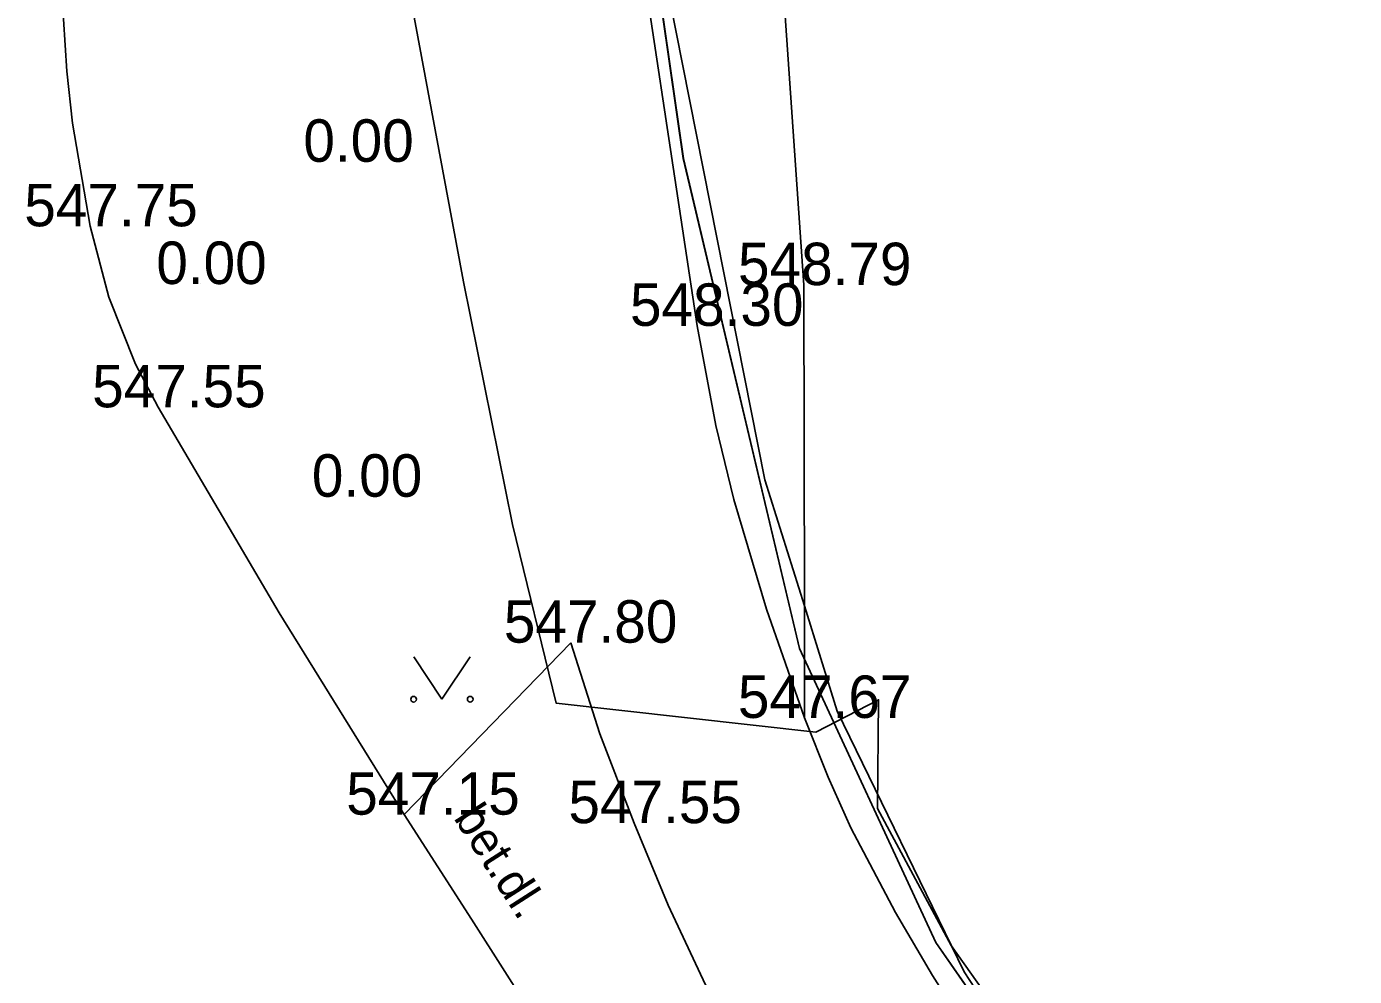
# Model space of a CAD drawing. Extents: x -669393 to -668650, y -1126925 to -1126294.
# Drawn here: x -669244.12 to -669220.65, y -1126529.43 to -1126512.64 of the extents above; entities that cross this region are included whole.
import ezdxf

# ---------------------------------------------------------------- set-up
doc = ezdxf.new("R2010")
doc.units = 0
for name, color, linetype in [('G_Bod_tecka', 7, 'Continuous'), ('G_Bod_vyska', 7, 'Continuous'), ('G_Breh_Teren', 7, 'Continuous'), ('G_Plochy_zpevnene', 7, 'Continuous'), ('G_Popisy_povrchu', 7, 'Continuous'), ('G_Z_SPOJE_podz_kotovane', 7, 'Continuous'), ('G_Z_SPOJE_podz_zahozene', 7, 'Continuous'), ('G_Zelen-okraj', 7, 'Continuous'), ('G_Zelen-Znacky', 7, 'Continuous'), ('Vrstva 11', 7, 'Continuous')]:
    doc.layers.add(name, color=color, linetype=linetype)

msp = doc.modelspace()

# ---------------------------------------------------------------- linework, layer by layer
at = {"layer": 'G_Bod_tecka'}
for p, q in [((-669238.45, -1126515.03), (-669238.45, -1126515.03)), ((-669243, -1126516.17), (-669243, -1126516.17)), ((-669241.05, -1126517.19), (-669241.05, -1126517.19)), ((-669230.38, -1126517.21), (-669230.38, -1126517.21)), ((-669232.27, -1126517.93), (-669232.27, -1126517.93)), ((-669241.8, -1126519.37), (-669241.8, -1126519.37)), ((-669238.3, -1126520.95), (-669238.3, -1126520.95)), ((-669234.5, -1126523.53), (-669234.5, -1126523.53)), ((-669230.37, -1126524.86), (-669230.37, -1126524.86)), ((-669237.45, -1126526.57), (-669237.45, -1126526.57)), ((-669233.38, -1126526.72), (-669233.38, -1126526.72))]:
    msp.add_line(p, q, dxfattribs=at)
at = {"layer": 'G_Breh_Teren'}
for p, q in [((-669231.23, -1126504.93), (-669230.38, -1126517.21)), ((-669230.37, -1126522.88), (-669230.38, -1126517.21)), ((-669230.37, -1126524.86), (-669230.37, -1126522.88))]:
    msp.add_line(p, q, dxfattribs=at)
at = {"layer": 'G_Plochy_zpevnene'}
msp.add_line((-669234.5, -1126523.53), (-669237.45, -1126526.57), dxfattribs=at)
for points in [[(-669237.45, -1126526.57), (-669239.66, -1126523), (-669241.8, -1126519.37), (-669242.2, -1126518.61), (-669242.67, -1126517.42), (-669243, -1126516.17), (-669243.31, -1126514.35), (-669243.41, -1126513.43), (-669243.47, -1126512.51), (-669243.51, -1126511.42), (-669243.54, -1126510.33), (-669243.57, -1126507.52), (-669243.6, -1126504.7)], [(-669233.56, -1126509.39), (-669232.27, -1126517.93), (-669231.94, -1126519.69), (-669231.62, -1126521), (-669231.04, -1126522.94), (-669230.37, -1126524.86), (-669229.95, -1126525.91), (-669229.55, -1126526.8), (-669228.76, -1126528.3), (-669228.11, -1126529.41), (-669227.07, -1126531.04), (-669225.97, -1126532.66), (-669225.33, -1126533.56), (-669224.83, -1126534.19), (-669224.42, -1126534.64), (-669223.74, -1126535.27), (-669222.92, -1126535.86), (-669222.31, -1126536.23), (-669221.77, -1126536.51), (-669220.83, -1126536.9), (-669220.13, -1126537.11)], [(-669231.63, -1126530.5), (-669232.12, -1126529.58), (-669232.78, -1126528.17), (-669233.38, -1126526.72), (-669233.99, -1126525.14), (-669234.5, -1126523.53)], [(-669235.08, -1126530.27), (-669236.26, -1126528.42), (-669237.45, -1126526.57)]]:
    msp.add_lwpolyline(points, dxfattribs=at)
at = {"layer": 'G_Z_SPOJE_podz_kotovane'}
msp.add_lwpolyline([(-669181.59, -1126528.96), (-669191.91, -1126530.52), (-669198.02, -1126531.63), (-669204.56, -1126533.12), (-669208.7, -1126534.32), (-669212.39, -1126534.94), (-669215.4, -1126535.42), (-669217.63, -1126535.44), (-669219.01, -1126534.8), (-669221.97, -1126533.62), (-669224.15, -1126533.23), (-669224.99, -1126532.81), (-669227.78, -1126528.88), (-669229.08, -1126526.46), (-669229.06, -1126524.54), (-669230.17, -1126525.11), (-669234.76, -1126524.6), (-669235.53, -1126521.44), (-669236.4, -1126517.15), (-669237.71, -1126510.13)], dxfattribs=at)
at = {"layer": 'G_Z_SPOJE_podz_zahozene'}
for p, q in [((-669234.24, -1126503.01), (-669232.51, -1126514.97)), ((-669232.51, -1126514.97), (-669230.46, -1126523.63)), ((-669230.46, -1126523.63), (-669228.05, -1126528.83)), ((-669228.05, -1126528.83), (-669223.86, -1126534.83))]:
    msp.add_line(p, q, dxfattribs=at)
at = {"layer": 'G_Zelen-okraj'}
for p, q in [((-669231.07, -1126520.65), (-669233.07, -1126510.57)), ((-669230.37, -1126522.88), (-669231.07, -1126520.65)), ((-669229.79, -1126524.74), (-669230.37, -1126522.88)), ((-669227.55, -1126529.35), (-669229.79, -1126524.74)), ((-669225.15, -1126532.99), (-669227.55, -1126529.35))]:
    msp.add_line(p, q, dxfattribs=at)
at = {"layer": 'G_Zelen-Znacky'}
for p, q in [((-669237.28, -1126523.78), (-669236.78, -1126524.53)), ((-669236.78, -1126524.53), (-669236.28, -1126523.78))]:
    msp.add_line(p, q, dxfattribs=at)
for centre in [(-669237.281, -1126524.53), (-669236.281, -1126524.53)]:
    msp.add_circle(centre, 0.05, dxfattribs=at)
at = {"layer": 'Vrstva 11'}
msp.add_lwpolyline([(-669242.329, -1126432.357), (-669242.043, -1126440.589), (-669241.886, -1126445.124), (-669241.801, -1126447.552), (-669241.423, -1126458.437), (-669236.659, -1126458.271), (-669236.183, -1126471.971), (-669235.968, -1126478.159), (-669235.263, -1126490.844), (-669234.239, -1126503.006), (-669232.513, -1126514.97), (-669230.459, -1126523.631), (-669228.049, -1126528.828), (-669223.863, -1126534.833), (-669220.499, -1126536.731), (-669215.117, -1126536.724), (-669210.737, -1126535.52), (-669208.578, -1126534.926), (-669208.195, -1126535.152), (-669199.065, -1126532.425), (-669198.62, -1126533.005), (-669158.05, -1126523.476), (-669081.405, -1126505.472)], dxfattribs=at)

# ---------------------------------------------------------------- texts
at = {"layer": 'G_Bod_vyska'}
for s, p in [('0.00', (-669239.23, -1126515.03)), ('547.75', (-669244.164, -1126516.17)), ('0.00', (-669241.83, -1126517.19)), ('548.79', (-669231.546, -1126517.21)), ('548.30', (-669233.456, -1126517.93)), ('547.55', (-669242.964, -1126519.37)), ('0.00', (-669239.08, -1126520.95)), ('547.80', (-669235.686, -1126523.53)), ('547.67', (-669231.548, -1126524.86)), ('547.15', (-669238.472, -1126526.57)), ('547.55', (-669234.544, -1126526.72))]:
    msp.add_text(s, height=0.75, dxfattribs=at).set_placement(p)
at = {"layer": 'G_Popisy_povrchu'}
msp.add_text('bet.dl.', height=0.6, rotation=302.6372, dxfattribs=at).set_placement((-669236.585, -1126526.625))

doc.saveas('drawing.dxf')
